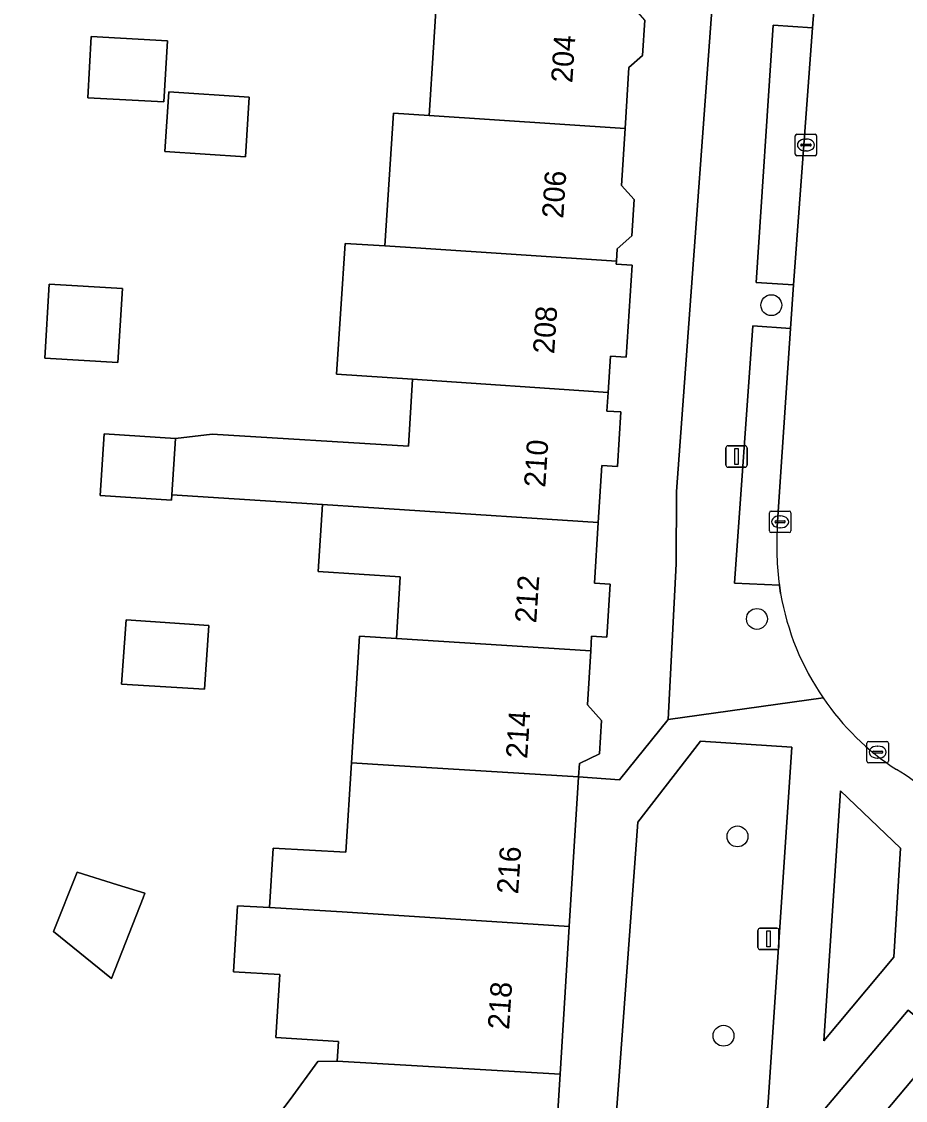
# Model space of a CAD drawing. Extents: x 160102 to 160934, y 382045 to 382923.
# Drawn here: x 160503.3 to 160544.6, y 382275.4 to 382325.9 of the extents above; entities that cross this region are included whole.
import ezdxf

# ---------------------------------------------------------------- set-up
doc = ezdxf.new("R2010")
doc.units = 0
for name, color, linetype in [('IMGEO_Boom', 7, 'Continuous'), ('IMGEO_Erf', 7, 'Continuous'), ('IMGEO_Groenvoorziening', 7, 'Continuous'), ('IMGEO_Kolk', 7, 'Continuous'), ('IMGEO_Lichtmast', 7, 'Continuous'), ('IMGEO_Pand', 7, 'Continuous'), ('IMGEO_Pand_nummerreeks', 7, 'Continuous'), ('IMGEO_Parkeervlak_open', 7, 'Continuous'), ('IMGEO_Rijbaan_lokaal_gesloten', 7, 'Continuous'), ('IMGEO_Rijbaan_lokaal_open', 7, 'Continuous'), ('IMGEO_Voetpad_open', 7, 'Continuous')]:
    doc.layers.add(name, color=color, linetype=linetype)

msp = doc.modelspace()

# ---------------------------------------------------------------- linework, layer by layer
at = {"layer": 'IMGEO_Boom'}
for centre in [(160538.36, 382312.638), (160537.686, 382297.953), (160536.776, 382287.773), (160536.123, 382278.442)]:
    msp.add_circle(centre, 0.489, dxfattribs=at)
at = {"layer": 'IMGEO_Erf'}
for points in [[(160532.439, 382325.983), (160532.336, 382324.324), (160531.696, 382323.76), (160531.517, 382320.908), (160531.351, 382318.249), (160531.941, 382317.58), (160531.836, 382315.892), (160531.144, 382315.281), (160531.107, 382314.7), (160531.099, 382314.567), (160531.84, 382314.52), (160531.57, 382310.206), (160530.824, 382310.253), (160530.718, 382308.56), (160530.664, 382307.686), (160531.32, 382307.645), (160531.16, 382305.086), (160530.426, 382305.132), (160530.259, 382302.465), (160530.081, 382299.623), (160530.821, 382299.577), (160530.667, 382297.105), (160529.95, 382297.15), (160529.907, 382296.464), (160529.749, 382293.939), (160530.407, 382293.193), (160530.31, 382291.644), (160529.379, 382291.182), (160529.34, 382290.557), (160531.254, 382290.428), (160533.53, 382293.24), (160533.906, 382300.527), (160533.919, 382303.925), (160536.096, 382333.48)], [(160513.7, 382272.646), (160515.841, 382275.457), (160517.13, 382277.23), (160518.036, 382277.256), (160518.093, 382278.173), (160515.169, 382278.356), (160515.354, 382281.304), (160513.186, 382281.44), (160513.365, 382284.53), (160514.873, 382284.443), (160515.034, 382287.23), (160518.449, 382287.032), (160518.711, 382291.222), (160519.082, 382297.15), (160520.812, 382297.04), (160520.992, 382299.917), (160517.148, 382300.17), (160517.355, 382303.314), (160510.295, 382303.766), (160510.279, 382303.517), (160506.942, 382303.736), (160507.132, 382306.62), (160510.468, 382306.401), (160512.189, 382306.598), (160521.375, 382306.047), (160521.57, 382309.17), (160518.011, 382309.407), (160518.413, 382315.534), (160520.263, 382315.412), (160520.671, 382321.621), (160522.342, 382321.511), (160522.742, 382327.908)]]:
    msp.add_lwpolyline(points, dxfattribs=at)
for points in [[(160506.359, 382322.353), (160506.518, 382325.213), (160510.088, 382325.014), (160509.929, 382322.155)], [(160509.969, 382319.826), (160510.153, 382322.627), (160513.925, 382322.379), (160513.741, 382319.578)], [(160504.345, 382310.163), (160504.56, 382313.631), (160507.981, 382313.419), (160507.766, 382309.951)], [(160508.153, 382297.915), (160512.028, 382297.646), (160511.826, 382294.662), (160507.949, 382294.895)], [(160505.873, 382286.098), (160507.76, 382285.509), (160509.037, 382285.11), (160508.951, 382284.893), (160507.468, 382281.127), (160504.762, 382283.316)]]:
    msp.add_lwpolyline(points, close=True, dxfattribs=at)
at = {"layer": 'IMGEO_Groenvoorziening'}
for points in [[(160539.326, 382291.951), (160535.051, 382292.23), (160532.114, 382288.433), (160530.695, 382269.144), (160532.176, 382267.939), (160538.203, 382275.097)], [(160540.811, 382278.202), (160544.098, 382282.126), (160544.4, 382287.224), (160541.601, 382289.899)]]:
    msp.add_lwpolyline(points, close=True, dxfattribs=at)
at = {"layer": 'IMGEO_Kolk'}
for p, q in [((160539.478, 382319.712), (160539.478, 382320.564)), ((160539.553, 382320.638), (160540.405, 382320.638)), ((160539.966, 382320.418), (160539.991, 382320.418)), ((160540.479, 382320.564), (160540.479, 382319.712)), ((160539.737, 382320.132), (160539.737, 382320.144)), ((160540.175, 382320.095), (160539.777, 382320.095)), ((160539.78, 382320.181), (160540.178, 382320.181)), ((160539.989, 382319.858), (160539.964, 382319.858)), ((160540.221, 382320.144), (160540.221, 382320.132)), ((160540.405, 382319.638), (160539.553, 382319.638)), ((160538.272, 382302.072), (160538.272, 382302.924)), ((160538.347, 382302.998), (160539.199, 382302.998)), ((160538.76, 382302.778), (160538.785, 382302.778)), ((160539.273, 382302.924), (160539.273, 382302.072)), ((160538.531, 382302.492), (160538.531, 382302.504)), ((160538.969, 382302.455), (160538.571, 382302.455)), ((160538.574, 382302.541), (160538.972, 382302.541)), ((160538.783, 382302.218), (160538.758, 382302.218)), ((160539.015, 382302.504), (160539.015, 382302.492)), ((160539.199, 382301.998), (160538.347, 382301.998)), ((160542.837, 382291.291), (160542.837, 382292.143)), ((160542.912, 382292.217), (160543.764, 382292.217)), ((160543.325, 382291.997), (160543.35, 382291.997)), ((160543.838, 382292.143), (160543.838, 382291.291)), ((160543.096, 382291.711), (160543.096, 382291.723)), ((160543.534, 382291.674), (160543.136, 382291.674)), ((160543.139, 382291.76), (160543.537, 382291.76)), ((160543.58, 382291.723), (160543.58, 382291.711)), ((160543.764, 382291.217), (160542.912, 382291.217)), ((160543.348, 382291.437), (160543.323, 382291.437))]:
    msp.add_line(p, q, dxfattribs=at)
for points in [[(160539.478, 382319.712), (160539.478, 382320.564)], [(160539.553, 382320.638), (160540.405, 382320.638)], [(160540.479, 382320.564), (160540.479, 382319.712)], [(160540.405, 382319.638), (160539.553, 382319.638)], [(160538.272, 382302.072), (160538.272, 382302.924)], [(160538.347, 382302.998), (160539.199, 382302.998)], [(160539.273, 382302.924), (160539.273, 382302.072)], [(160539.199, 382301.998), (160538.347, 382301.998)], [(160542.837, 382291.291), (160542.837, 382292.143)], [(160542.912, 382292.217), (160543.764, 382292.217)], [(160543.838, 382292.143), (160543.838, 382291.291)], [(160543.764, 382291.217), (160542.912, 382291.217)]]:
    msp.add_lwpolyline(points, dxfattribs=at)
for centre, radius, start, end in [((160539.555, 382320.562), 0.0765, 91.552, 178.448), ((160539.555, 382320.562), 0.0765, 91.552, 178.448), ((160540.403, 382320.562), 0.0765, 1.552, 88.448), ((160540.403, 382320.562), 0.0765, 1.552, 88.448), ((160539.777, 382320.141), 0.0403, 85.8775, 175.7526), ((160539.774, 382320.131), 0.0366, 178.938, 274.7102), ((160540.178, 382320.138), 0.043, 264.8664, 352.4533), ((160540.182, 382320.143), 0.0386, 1.7309, 96.639), ((160539.555, 382319.714), 0.0765, 181.552, 268.448), ((160539.555, 382319.714), 0.0765, 181.552, 268.448), ((160540.403, 382319.714), 0.0765, 271.552, 358.448), ((160540.403, 382319.714), 0.0765, 271.552, 358.448), ((160538.349, 382302.922), 0.0765, 91.552, 178.448), ((160538.349, 382302.922), 0.0765, 91.552, 178.448), ((160539.197, 382302.922), 0.0765, 1.552, 88.448), ((160539.197, 382302.922), 0.0765, 1.552, 88.448), ((160538.349, 382302.074), 0.0765, 181.552, 268.448), ((160538.349, 382302.074), 0.0765, 181.552, 268.448), ((160538.571, 382302.501), 0.0403, 85.8775, 175.7526), ((160538.568, 382302.491), 0.0366, 178.938, 274.7102), ((160538.972, 382302.498), 0.043, 264.8664, 352.4533), ((160538.976, 382302.503), 0.0386, 1.7309, 96.639), ((160539.197, 382302.074), 0.0765, 271.552, 358.448), ((160539.197, 382302.074), 0.0765, 271.552, 358.448), ((160542.914, 382292.141), 0.0765, 91.552, 178.448), ((160542.914, 382292.141), 0.0765, 91.552, 178.448), ((160543.762, 382292.141), 0.0765, 1.552, 88.448), ((160543.762, 382292.141), 0.0765, 1.552, 88.448), ((160543.136, 382291.72), 0.0403, 85.8775, 175.7526), ((160543.133, 382291.71), 0.0366, 178.938, 274.7102), ((160543.537, 382291.717), 0.043, 264.8664, 352.4533), ((160543.541, 382291.722), 0.0386, 1.7309, 96.639), ((160542.914, 382291.293), 0.0765, 181.552, 268.448), ((160542.914, 382291.293), 0.0765, 181.552, 268.448), ((160543.762, 382291.293), 0.0765, 271.552, 358.448), ((160543.762, 382291.293), 0.0765, 271.552, 358.448)]:
    msp.add_arc(centre, radius, start, end, dxfattribs=at)
for centre, major_axis, ratio, start_param, end_param in [((160539.965, 382320.138), (-0.387, 0.002), 0.722429, 4.712389, 7.853982), ((160539.99, 382320.138), (-0.39, 0.002), 0.717154, 1.570796, 4.712389), ((160538.759, 382302.498), (-0.387, 0.002), 0.722429, 4.712389, 7.853982), ((160538.784, 382302.498), (-0.39, 0.002), 0.717154, 1.570796, 4.712389), ((160543.324, 382291.717), (-0.387, 0.002), 0.722429, 4.712389, 7.853982), ((160543.349, 382291.717), (-0.39, 0.002), 0.717154, 1.570796, 4.712389)]:
    msp.add_ellipse(centre, major_axis=major_axis, ratio=ratio, start_param=start_param, end_param=end_param, dxfattribs=at)
at = {"layer": 'IMGEO_Lichtmast'}
for p, q in [((160536.238, 382305.156), (160536.238, 382305.956)), ((160536.238, 382305.956), (160536.238, 382305.156)), ((160536.338, 382306.056), (160537.128, 382306.056)), ((160537.128, 382306.056), (160536.338, 382306.056)), ((160537.228, 382305.956), (160537.228, 382305.156)), ((160537.228, 382305.156), (160537.228, 382305.956)), ((160537.128, 382305.056), (160536.338, 382305.056)), ((160536.338, 382305.056), (160537.128, 382305.056)), ((160537.729, 382282.573), (160537.729, 382283.373)), ((160537.729, 382283.373), (160537.729, 382282.573)), ((160537.829, 382283.473), (160538.619, 382283.473)), ((160538.619, 382283.473), (160537.829, 382283.473)), ((160538.719, 382283.373), (160538.719, 382282.573)), ((160538.719, 382282.573), (160538.719, 382283.373)), ((160538.619, 382282.473), (160537.829, 382282.473)), ((160537.829, 382282.473), (160538.619, 382282.473))]:
    msp.add_line(p, q, dxfattribs=at)
for points in [[(160536.658, 382305.931), (160536.808, 382305.931), (160536.808, 382305.181), (160536.658, 382305.181), (160536.658, 382305.931)], [(160538.149, 382283.348), (160538.299, 382283.348), (160538.299, 382282.598), (160538.149, 382282.598), (160538.149, 382283.348)]]:
    msp.add_lwpolyline(points, dxfattribs=at)
for centre, start, end in [((160536.338, 382305.956), 90, 180), ((160536.338, 382305.956), 90, 180), ((160537.128, 382305.956), 0, 90), ((160537.128, 382305.956), 360, 90), ((160536.338, 382305.156), 180, 270), ((160536.338, 382305.156), 180, 270), ((160537.128, 382305.156), 270, 0), ((160537.128, 382305.156), 270, 0), ((160537.829, 382283.373), 90, 180), ((160537.829, 382283.373), 90, 180), ((160538.619, 382283.373), 0, 90), ((160538.619, 382283.373), 360, 90), ((160537.829, 382282.573), 180, 270), ((160537.829, 382282.573), 180, 270), ((160538.619, 382282.573), 270, 0), ((160538.619, 382282.573), 270, 0)]:
    msp.add_arc(centre, 0.1, start, end, dxfattribs=at)
at = {"layer": 'IMGEO_Pand'}
for points in [[(160531.517, 382320.908), (160531.696, 382323.76), (160532.336, 382324.324), (160532.439, 382325.983), (160531.902, 382326.592), (160531.947, 382327.303), (160522.742, 382327.908), (160522.342, 382321.511)], [(160506.359, 382322.353), (160509.929, 382322.155), (160510.088, 382325.014), (160506.518, 382325.213)], [(160513.925, 382322.379), (160510.153, 382322.627), (160509.969, 382319.826), (160513.741, 382319.578)], [(160531.941, 382317.58), (160531.351, 382318.249), (160531.517, 382320.908), (160522.342, 382321.511), (160520.671, 382321.621), (160520.263, 382315.412), (160521.954, 382315.301), (160531.107, 382314.7), (160531.144, 382315.281), (160531.836, 382315.892)], [(160531.84, 382314.52), (160531.099, 382314.567), (160531.107, 382314.7), (160521.954, 382315.301), (160520.263, 382315.412), (160518.413, 382315.534), (160518.011, 382309.407), (160521.57, 382309.17), (160530.718, 382308.56), (160530.824, 382310.253), (160531.57, 382310.206)], [(160504.345, 382310.163), (160507.766, 382309.951), (160507.981, 382313.419), (160504.56, 382313.631)], [(160531.32, 382307.645), (160530.664, 382307.686), (160530.718, 382308.56), (160521.57, 382309.17), (160521.375, 382306.047), (160512.189, 382306.598), (160510.468, 382306.401), (160510.295, 382303.766), (160517.355, 382303.314), (160521.188, 382303.062), (160530.259, 382302.465), (160530.426, 382305.132), (160531.16, 382305.086)], [(160510.468, 382306.401), (160507.132, 382306.62), (160506.942, 382303.736), (160510.279, 382303.517), (160510.295, 382303.766)], [(160530.259, 382302.465), (160521.188, 382303.062), (160517.355, 382303.314), (160517.148, 382300.17), (160520.992, 382299.917), (160520.812, 382297.04), (160529.907, 382296.464), (160529.95, 382297.15), (160530.667, 382297.105), (160530.821, 382299.577), (160530.081, 382299.623)], [(160508.153, 382297.915), (160507.949, 382294.895), (160511.826, 382294.662), (160512.028, 382297.646)], [(160529.907, 382296.464), (160520.812, 382297.04), (160519.082, 382297.15), (160518.711, 382291.222), (160520.442, 382291.113), (160529.34, 382290.557), (160529.379, 382291.182), (160530.31, 382291.644), (160530.407, 382293.193), (160529.749, 382293.939)], [(160529.34, 382290.557), (160520.442, 382291.113), (160518.711, 382291.222), (160518.449, 382287.032), (160515.034, 382287.23), (160514.873, 382284.443), (160518.275, 382284.246), (160528.902, 382283.552)], [(160508.951, 382284.893), (160509.037, 382285.11), (160507.76, 382285.509), (160505.873, 382286.098), (160504.762, 382283.316), (160507.468, 382281.127)], [(160528.902, 382283.552), (160518.275, 382284.246), (160514.873, 382284.443), (160513.365, 382284.53), (160513.186, 382281.44), (160515.354, 382281.304), (160515.169, 382278.356), (160518.093, 382278.173), (160518.036, 382277.256), (160528.47, 382276.649)], [(160528.47, 382276.649), (160518.036, 382277.256), (160517.13, 382277.23), (160515.841, 382275.457), (160513.7, 382272.646), (160513.573, 382272.48), (160517.595, 382269.417), (160523.621, 382264.828), (160525.574, 382267.393), (160528.099, 382270.71)]]:
    msp.add_lwpolyline(points, close=True, dxfattribs=at)
at = {"layer": 'IMGEO_Parkeervlak_open'}
for points in [[(160540.28, 382325.615), (160538.444, 382325.744), (160537.657, 382313.701), (160539.392, 382313.6)], [(160545.302, 382276.788), (160545.686, 382277.242), (160546.492, 382278.195), (160546.224, 382278.419), (160544.765, 382279.636), (160536.643, 382270.017), (160538.372, 382268.558), (160540.628, 382271.234)]]:
    msp.add_lwpolyline(points, close=True, dxfattribs=at)
for points in [[(160539.254, 382311.551), (160537.488, 382311.672), (160536.64, 382299.63), (160538.737, 382299.527)], [(160538.637, 382302.263), (160538.819, 382305.08), (160539.254, 382311.551)]]:
    msp.add_lwpolyline(points, dxfattribs=at)
msp.add_arc((160552.894, 382301.414), 14.283, 176.5933, 187.5931, dxfattribs=at)
at = {"layer": 'IMGEO_Rijbaan_lokaal_gesloten'}
msp.add_lwpolyline([(160546.482, 382275.816), (160545.302, 382276.788), (160540.628, 382271.234), (160538.372, 382268.558), (160529.474, 382258.004), (160526.566, 382254.565), (160521.326, 382248.366), (160506.753, 382231.15), (160501.147, 382224.522), (160492.804, 382214.635), (160490.686, 382212.102), (160490.012, 382211.302), (160518.337, 382242.093), (160541.957, 382270.046), (160542.854, 382271.114), (160546.482, 382275.816)], dxfattribs=at)
at = {"layer": 'IMGEO_Rijbaan_lokaal_open'}
for points in [[(160547.643, 382338.109), (160547.716, 382339.069), (160547.289, 382339.093), (160541.437, 382339.428), (160541.35, 382338.5), (160540.43, 382327.433), (160540.28, 382325.615), (160539.392, 382313.6), (160539.254, 382311.551), (160538.819, 382305.08), (160538.637, 382302.263)], [(160538.737, 382299.527), (160538.793, 382299.148)]]:
    msp.add_lwpolyline(points, dxfattribs=at)
for centre, radius, start, end in [((160552.894, 382301.414), 14.283, 176.5933, 187.5931), ((160550.993, 382301.263), 12.381, 189.8336, 214.47), ((160551.003, 382301.266), 12.392, 214.4541, 236.7787), ((160540.369, 382284.126), 7.788, 32.3283, 60.4159)]:
    msp.add_arc(centre, radius, start, end, dxfattribs=at)
at = {"layer": 'IMGEO_Voetpad_open'}
for points in [[(160535.689, 382346.67), (160532.911, 382343.751), (160536.799, 382343.508), (160536.096, 382333.48), (160533.919, 382303.925), (160533.906, 382300.527), (160533.53, 382293.24), (160540.785, 382294.255)], [(160538.793, 382299.148), (160538.737, 382299.527), (160536.64, 382299.63), (160537.488, 382311.672), (160539.254, 382311.551), (160539.392, 382313.6), (160537.657, 382313.701), (160538.444, 382325.744), (160540.28, 382325.615), (160540.43, 382327.433), (160538.561, 382327.509), (160539.271, 382338.634), (160541.35, 382338.5), (160541.437, 382339.428), (160541.478, 382339.999)], [(160540.785, 382294.255), (160533.53, 382293.24), (160531.254, 382290.428), (160529.34, 382290.557), (160528.902, 382283.552), (160528.47, 382276.649), (160528.099, 382270.71)], [(160486.596, 382207.589), (160485.025, 382208.957), (160488.954, 382213.566), (160490.686, 382212.102), (160492.804, 382214.635), (160491.083, 382216.121), (160499.438, 382225.958), (160501.147, 382224.522), (160506.753, 382231.15), (160505.04, 382232.613), (160519.591, 382249.85), (160521.326, 382248.366), (160526.566, 382254.565), (160524.839, 382256.034), (160527.741, 382259.47), (160529.474, 382258.004), (160538.372, 382268.558), (160536.643, 382270.017), (160544.765, 382279.636), (160546.224, 382278.419)]]:
    msp.add_lwpolyline(points, dxfattribs=at)
for points in [[(160532.114, 382288.433), (160535.051, 382292.23), (160539.326, 382291.951), (160538.203, 382275.097), (160532.176, 382267.939), (160530.695, 382269.144)], [(160541.601, 382289.899), (160544.4, 382287.224), (160544.098, 382282.126), (160540.811, 382278.202)]]:
    msp.add_lwpolyline(points, close=True, dxfattribs=at)
for centre, radius, start, end in [((160550.993, 382301.263), 12.381, 189.8336, 214.47), ((160551.003, 382301.266), 12.392, 214.4541, 236.7787), ((160540.369, 382284.126), 7.788, 32.3283, 60.4159)]:
    msp.add_arc(centre, radius, start, end, dxfattribs=at)

# ---------------------------------------------------------------- texts
at = {"layer": 'IMGEO_Pand_nummerreeks'}
for s, rotation, p in [('204', 86.1772, (160529.043, 382323.023)), ('206', 86.1786, (160528.619, 382316.679)), ('208', 86.1786, (160528.195, 382310.338)), ('210', 86.1786, (160527.777, 382304.086)), ('212', 86.1786, (160527.354, 382297.735)), ('214', 86.1786, (160526.93, 382291.393)), ('216', 86.1786, (160526.506, 382285.049)), ('218', 86.1786, (160526.082, 382278.709))]:
    msp.add_text(s, height=1, rotation=rotation, dxfattribs=at).set_placement(p)

doc.saveas('drawing.dxf')
